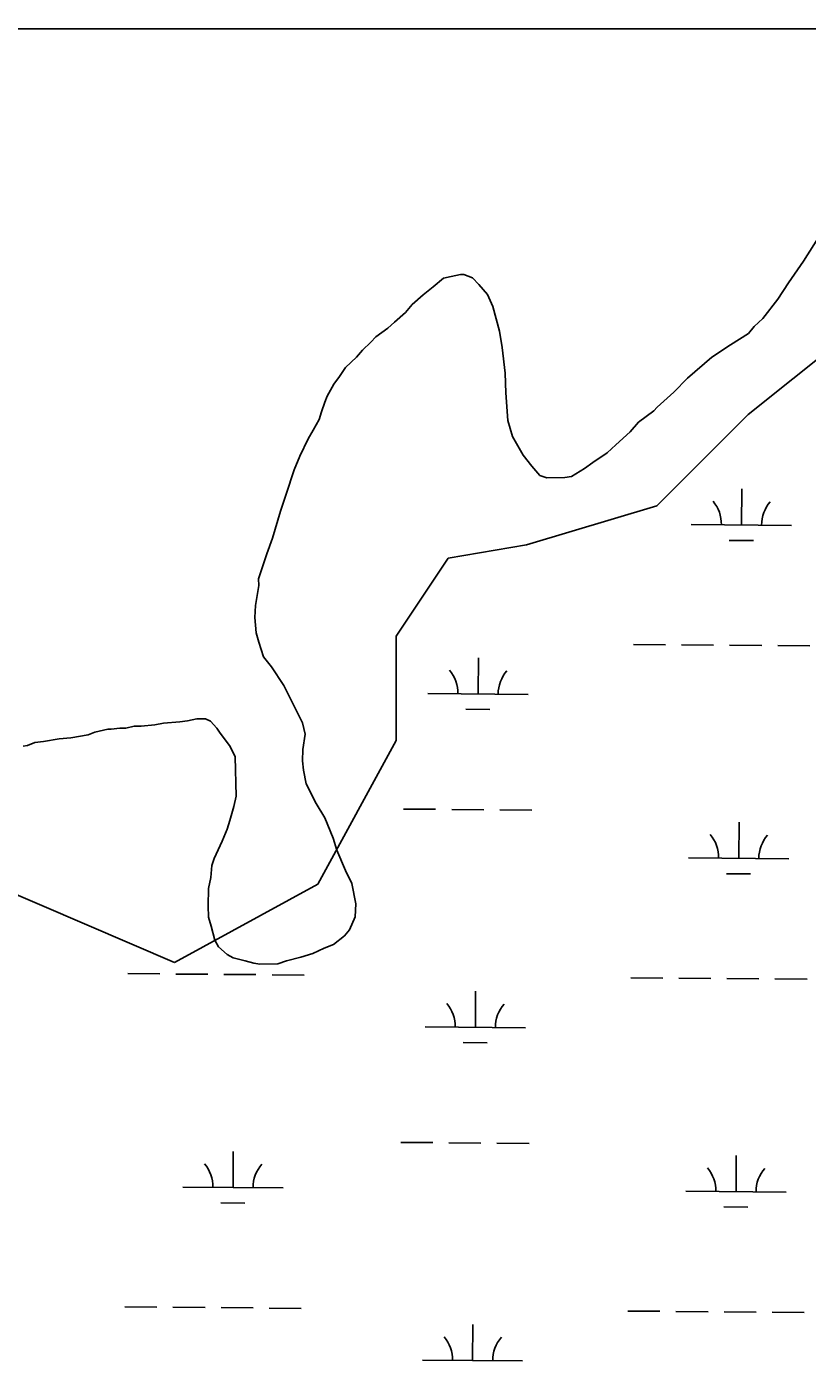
# Model space of a CAD drawing. Extents: x 3271442 to 3309282, y 752266 to 777610.
# Drawn here: x 3299406 to 3300185, y 774504 to 775837 of the extents above; entities that cross this region are included whole.
import ezdxf

# ---------------------------------------------------------------- set-up
doc = ezdxf.new("R2010")
doc.units = 0
for name, color, linetype in [('V-GRID-FRAM', 7, 'Continuous'), ('V-SITE-VEGE', 7, 'Continuous'), ('V-WETL-SWMP', 7, 'Continuous')]:
    doc.layers.add(name, color=color, linetype=linetype)

msp = doc.modelspace()

# ---------------------------------------------------------------- linework, layer by layer
at = {"layer": 'V-GRID-FRAM'}
msp.add_lwpolyline([(3275591.3, 775827.4), (3307043.5, 775836.6), (3307056.7, 757650.8), (3275588.7, 757641.7), (3275591.3, 775827.4)], dxfattribs=at)
at = {"layer": 'V-SITE-VEGE'}
for p, q in [((3300198.2, 775628.7), (3300181.6, 775602.7)), ((3300181.6, 775602.7), (3300166.6, 775581)), ((3299822.1, 775585.6), (3299812, 775576.8)), ((3299829.8, 775587.4), (3299822.1, 775585.6)), ((3299839.2, 775589.3), (3299829.8, 775587.4)), ((3299842.6, 775589.4), (3299839.2, 775589.3)), ((3299851.3, 775586.1), (3299842.6, 775589.4)), ((3299857.4, 775579.4), (3299851.3, 775586.1)), ((3299812, 775576.8), (3299801.9, 775568.9)), ((3299866.1, 775569.3), (3299857.4, 775579.4)), ((3299871.5, 775557.4), (3299866.1, 775569.3)), ((3300166.6, 775581), (3300155.8, 775564.5)), ((3299790.9, 775559.3), (3299784.2, 775551.4)), ((3299801.9, 775568.9), (3299790.9, 775559.3)), ((3299878, 775532.7), (3299871.5, 775557.4)), ((3300155.8, 775564.5), (3300140.7, 775545.4)), ((3299784.2, 775551.4), (3299773.3, 775541.8)), ((3300140.7, 775545.4), (3300132.3, 775537.5)), ((3299766.6, 775535.7), (3299754.7, 775526.9)), ((3299773.3, 775541.8), (3299766.6, 775535.7)), ((3299880.9, 775516.4), (3299878, 775532.7)), ((3300126.4, 775530.5), (3300108.7, 775519.1)), ((3300132.3, 775537.5), (3300126.4, 775530.5)), ((3299749.7, 775521.6), (3299741.3, 775513.8)), ((3299754.7, 775526.9), (3299749.7, 775521.6)), ((3299883.9, 775490.8), (3299880.9, 775516.4)), ((3300108.7, 775519.1), (3300090.1, 775506.7)), ((3299735.4, 775506.8), (3299724.5, 775496.3)), ((3299741.3, 775513.8), (3299735.4, 775506.8)), ((3300090.1, 775506.7), (3300065.6, 775485.7)), ((3299724.5, 775496.3), (3299718.6, 775487.6)), ((3299884.3, 775471.1), (3299883.9, 775490.8)), ((3299712.8, 775479.8), (3299706.2, 775467.7)), ((3299718.6, 775487.6), (3299712.8, 775479.8)), ((3300065.6, 775485.7), (3300052.2, 775471.7)), ((3299706.2, 775467.7), (3299703.7, 775461.7)), ((3299886.5, 775443.7), (3299884.3, 775471.1)), ((3300052.2, 775471.7), (3300035.3, 775456.8)), ((3299700.5, 775452.2), (3299698, 775444.4)), ((3299703.7, 775461.7), (3299700.5, 775452.2)), ((3300032, 775453.3), (3300016.8, 775441.9)), ((3300035.3, 775456.8), (3300032, 775453.3)), ((3299698, 775444.4), (3299692.2, 775434)), ((3299891.1, 775427.5), (3299886.5, 775443.7)), ((3300016.8, 775441.9), (3300008.4, 775432.3)), ((3299687.3, 775425.4), (3299679, 775408.1)), ((3299692.2, 775434), (3299687.3, 775425.4)), ((3299901.7, 775408.9), (3299891.1, 775427.5)), ((3300008.4, 775432.3), (3299994.1, 775419.2)), ((3299985.7, 775411.3), (3299971.3, 775401.6)), ((3299994.1, 775419.2), (3299985.7, 775411.3)), ((3299679, 775408.1), (3299673.3, 775394.3)), ((3299910.5, 775397.9), (3299901.7, 775408.9)), ((3299918.4, 775388.6), (3299910.5, 775397.9)), ((3299971.3, 775401.6), (3299962.8, 775395.5)), ((3299673.3, 775394.3), (3299665.2, 775370.1)), ((3299925.3, 775386.2), (3299918.4, 775388.6)), ((3299943.3, 775386.6), (3299925.3, 775386.2)), ((3299950.1, 775387.5), (3299943.3, 775386.6)), ((3299962.8, 775395.5), (3299950.1, 775387.5)), ((3299665.2, 775370.1), (3299659.5, 775352.9)), ((3299659.5, 775352.9), (3299651.5, 775326.2)), ((3299651.5, 775326.2), (3299645.8, 775310.6)), ((3299645.8, 775310.6), (3299637.7, 775285.6)), ((3299637.8, 775278.8), (3299634.8, 775259)), ((3299637.7, 775285.6), (3299637.8, 775278.8)), ((3299634.8, 775259), (3299634.1, 775247)), ((3299634.1, 775247), (3299635.3, 775231.6)), ((3299635.3, 775231.6), (3299638, 775222.3)), ((3299638, 775222.3), (3299642.6, 775207.8)), ((3299642.6, 775207.8), (3299650.5, 775197.7)), ((3299650.5, 775197.7), (3299662.8, 775179)), ((3299662.8, 775179), (3299681.5, 775141.7)), ((3299559, 775142.8), (3299542.8, 775141.6)), ((3299566.7, 775143.8), (3299559, 775142.8)), ((3299576.1, 775145.7), (3299566.7, 775143.8)), ((3299584.7, 775145.9), (3299576.1, 775145.7)), ((3299589.8, 775143.4), (3299584.7, 775145.9)), ((3299596, 775136.6), (3299589.8, 775143.4)), ((3299467.6, 775129.9), (3299450.5, 775127)), ((3299474.4, 775132.6), (3299467.6, 775129.9)), ((3299487.2, 775135.4), (3299474.4, 775132.6)), ((3299490.6, 775135.5), (3299487.2, 775135.4)), ((3299499.2, 775136.5), (3299490.6, 775135.5)), ((3299505.2, 775136.6), (3299499.2, 775136.5)), ((3299513.7, 775138.5), (3299505.2, 775136.6)), ((3299520.5, 775138.6), (3299513.7, 775138.5)), ((3299534.2, 775139.8), (3299520.5, 775138.6)), ((3299542.8, 775141.6), (3299534.2, 775139.8)), ((3299598.6, 775132.4), (3299596, 775136.6)), ((3299609.2, 775118.1), (3299598.6, 775132.4)), ((3299681.5, 775141.7), (3299684.3, 775130.6)), ((3299684.3, 775130.6), (3299682, 775115.2)), ((3299407, 775119.3), (3299402.7, 775118.4)), ((3299414.6, 775122.1), (3299407, 775119.3)), ((3299423.2, 775123.1), (3299414.6, 775122.1)), ((3299438.6, 775125.9), (3299423.2, 775123.1)), ((3299450.5, 775127), (3299438.6, 775125.9)), ((3299614.5, 775107.9), (3299609.2, 775118.1)), ((3299615.3, 775068.5), (3299614.5, 775107.9)), ((3299682, 775115.2), (3299681.4, 775104)), ((3299681.4, 775104), (3299682.4, 775094.6)), ((3299682.4, 775094.6), (3299685.3, 775081)), ((3299685.3, 775081), (3299695.1, 775061.4)), ((3299612.9, 775058.2), (3299615.3, 775068.5)), ((3299608.9, 775044.4), (3299612.9, 775058.2)), ((3299695.1, 775061.4), (3299703.9, 775047)), ((3299601.5, 775023.7), (3299606.5, 775035.8)), ((3299606.5, 775035.8), (3299608.9, 775044.4)), ((3299703.9, 775047), (3299712, 775026.6)), ((3299593.3, 775006.4), (3299601.5, 775023.7)), ((3299712, 775026.6), (3299715.7, 775014.7)), ((3299715.7, 775014.7), (3299724.6, 774994.3)), ((3299590.2, 774987.5), (3299590.9, 774999.5)), ((3299590.9, 774999.5), (3299593.3, 775006.4)), ((3299587.9, 774976.3), (3299590.2, 774987.5)), ((3299724.6, 774994.3), (3299730.8, 774981.6)), ((3299587.4, 774959.2), (3299587.9, 774976.3)), ((3299730.8, 774981.6), (3299734.7, 774961.1)), ((3299587.6, 774948), (3299587.4, 774959.2)), ((3299734.7, 774961.1), (3299734.1, 774948.2)), ((3299590.3, 774938.7), (3299587.6, 774948)), ((3299734.1, 774948.2), (3299728.3, 774935.3)), ((3299594, 774925), (3299590.3, 774938.7)), ((3299723.3, 774929.2), (3299712.3, 774920.4)), ((3299728.3, 774935.3), (3299723.3, 774929.2)), ((3299597.6, 774918.2), (3299594, 774925)), ((3299606.3, 774910.7), (3299597.6, 774918.2)), ((3299703, 774916.8), (3299691.9, 774911.5)), ((3299712.3, 774920.4), (3299703, 774916.8)), ((3299612.3, 774907.4), (3299606.3, 774910.7)), ((3299624.4, 774904.2), (3299612.3, 774907.4)), ((3299633, 774901.8), (3299624.4, 774904.2)), ((3299665.5, 774904.1), (3299657, 774901.4)), ((3299680, 774907.8), (3299665.5, 774904.1)), ((3299691.9, 774911.5), (3299680, 774907.8)), ((3299639, 774901), (3299633, 774901.8)), ((3299657, 774901.4), (3299639, 774901))]:
    msp.add_line(p, q, dxfattribs=at)
at = {"layer": 'V-WETL-SWMP'}
for p, q in [((3300256.4, 775553.7), (3300126.3, 775449.6)), ((3300126.3, 775449.6), (3300035.2, 775358.4)), ((3300119.5, 775339.2), (3300119.8, 775375.2)), ((3300035.2, 775358.4), (3299905.1, 775319.4)), ((3300069.5, 775339.7), (3300169.5, 775338.8)), ((3299905.1, 775319.4), (3299827, 775306.3)), ((3300107.4, 775323.9), (3300131.4, 775323.7)), ((3299827, 775306.3), (3299775, 775228.2)), ((3299775, 775228.2), (3299775, 775124.1)), ((3300011.7, 775220.1), (3300043.7, 775219.8)), ((3300059.7, 775219.7), (3300091.7, 775219.4)), ((3300107.7, 775219.3), (3300139.7, 775219)), ((3300155.7, 775218.9), (3300187.7, 775218.6)), ((3299856.7, 775170.6), (3299857, 775206.6)), ((3299806.7, 775171), (3299906.7, 775170.2)), ((3299844.6, 775155.3), (3299868.6, 775155.1)), ((3299775, 775124.1), (3299696.9, 774980.8)), ((3299782.4, 775055.8), (3299814.4, 775055.5)), ((3299830.4, 775055.4), (3299862.4, 775055.1)), ((3299878.4, 775055), (3299910.4, 775054.7)), ((3300116.8, 775006.6), (3300117.1, 775042.6)), ((3300066.8, 775007), (3300166.8, 775006.2)), ((3300104.7, 774991.2), (3300128.7, 774991.1)), ((3299553.8, 774902.7), (3299371.6, 774980.8)), ((3299696.9, 774980.8), (3299553.8, 774902.7)), ((3299507.1, 774891.5), (3299539.1, 774891.3)), ((3299555.1, 774891.1), (3299587.1, 774890.9)), ((3299603.1, 774890.7), (3299635.1, 774890.5)), ((3299651.1, 774890.3), (3299683.1, 774890.1)), ((3300009, 774887.4), (3300041, 774887.1)), ((3300057, 774887), (3300089, 774886.7)), ((3300105, 774886.6), (3300137, 774886.3)), ((3300153, 774886.2), (3300185, 774885.9)), ((3299854, 774837.9), (3299854.3, 774873.9)), ((3299804, 774838.3), (3299904, 774837.5)), ((3299841.8, 774822.6), (3299865.8, 774822.4)), ((3299779.6, 774723.1), (3299811.6, 774722.8)), ((3299827.6, 774722.7), (3299859.6, 774722.4)), ((3299875.6, 774722.3), (3299907.6, 774722)), ((3299612.2, 774678), (3299612.5, 774714)), ((3300114.1, 774673.9), (3300114.4, 774709.9)), ((3299562.2, 774678.5), (3299662.2, 774677.6)), ((3299600.1, 774662.7), (3299624, 774662.5)), ((3300064.1, 774674.3), (3300164.1, 774673.5)), ((3300101.9, 774658.6), (3300125.9, 774658.4)), ((3299504.3, 774558.9), (3299536.3, 774558.6)), ((3299552.3, 774558.5), (3299584.3, 774558.2)), ((3299600.3, 774558.1), (3299632.3, 774557.8)), ((3299648.3, 774557.7), (3299680.3, 774557.4)), ((3300006.2, 774554.7), (3300038.2, 774554.5)), ((3300054.2, 774554.3), (3300086.2, 774554.1)), ((3300102.2, 774553.9), (3300134.2, 774553.7)), ((3300150.2, 774553.5), (3300182.2, 774553.3)), ((3299851.2, 774505.3), (3299851.5, 774541.3)), ((3299801.2, 774505.7), (3299901.2, 774504.9))]:
    msp.add_line(p, q, dxfattribs=at)
for centre, start, end in [((3300064.3, 775340.2), 358.7563, 40.2999), ((3300174.8, 775339.3), 138.7563, 180.2999), ((3299801.5, 775171.5), 358.7563, 40.2999), ((3299912, 775170.6), 138.7563, 180.2999), ((3300061.6, 775007.5), 358.7563, 40.2999), ((3300172.1, 775006.6), 138.7563, 180.2999), ((3299798.7, 774838.9), 358.7563, 40.2999), ((3299909.2, 774837.9), 138.7563, 180.2999), ((3299556.9, 774679), 358.7563, 40.2999), ((3299667.4, 774678.1), 138.7563, 180.2999), ((3300058.8, 774674.8), 358.7563, 40.2999), ((3300169.3, 774673.9), 138.7563, 180.2999), ((3299796, 774506.2), 358.7563, 40.2999), ((3299906.5, 774505.3), 138.7563, 180.2999)]:
    msp.add_arc(centre, 35.2, start, end, dxfattribs=at)

doc.saveas('drawing.dxf')
